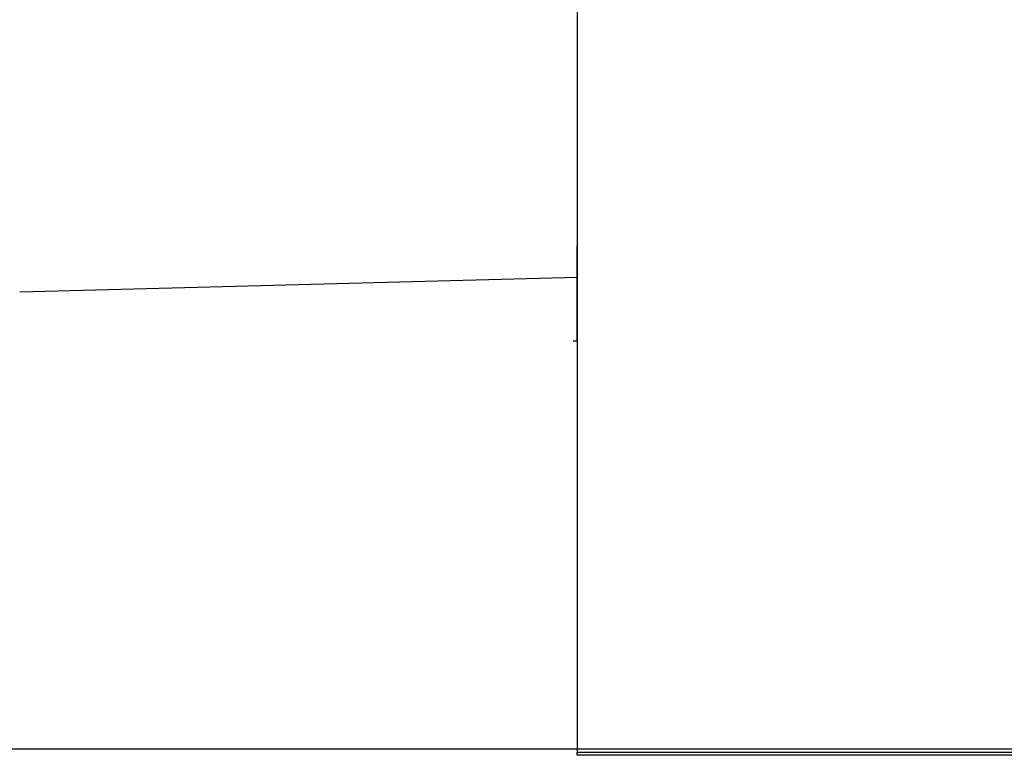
# Model space of a CAD drawing. Header units: millimetres. Extents: x -257 to 3135, y -1556 to 860.
# Tile 416 of 633: x 1303 to 1319, y -1251 to -1239. Entities that reach past the tile are written whole.
import ezdxf

# ---------------------------------------------------------------- set-up
doc = ezdxf.new("R2010")
doc.units = ezdxf.units.MM
doc.layers.get('0').update_dxf_attribs({"linetype": 'CONTINUOUS'})

msp = doc.modelspace()

# ---------------------------------------------------------------- linework, layer by layer
at = {"linetype": 'Continuous'}
for p, q in [((1312.053, -1229.25), (1312.053, -1250.957)), ((1312.053, -1243.957), (1312.053, -1242.957)), ((1312.053, -1243.457), (1303.248, -1243.687)), ((1312.053, -1244.458), (1312.053, -1243.957)), ((1311.991, -1244.457), (1312.053, -1244.457)), ((1340.114, -1250.91), (1236.001, -1250.91)), ((1312.053, -1251.005), (1312.053, -1250.957)), ((1312.053, -1250.957), (1363.053, -1250.957)), ((1363.053, -1251.005), (1312.053, -1251.005))]:
    msp.add_line(p, q, dxfattribs=at)

doc.saveas('drawing.dxf')
